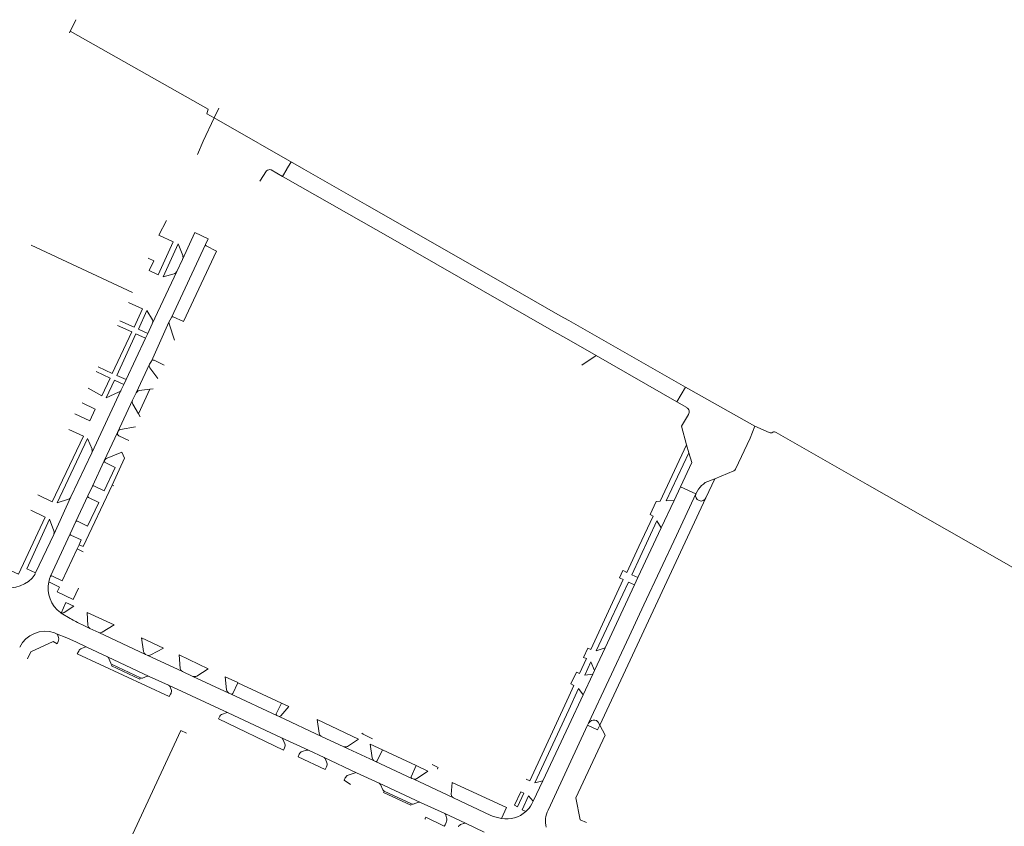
# Model space of a CAD drawing. Extents: x 145000 to 155000, y 457500 to 470000.
# Tile 460 of 548: x 152789 to 153167, y 464747 to 465057. Entities that reach past the tile are written whole.
import ezdxf

# ---------------------------------------------------------------- set-up
doc = ezdxf.new("R2010")
doc.units = 0
doc.header["$LTSCALE"] = 0.2
doc.header["$MEASUREMENT"] = 0
doc.layers.add('kant verharding', color=252, linetype='Continuous', lineweight=0)

msp = doc.modelspace()

# ---------------------------------------------------------------- linework, layer by layer
at = {"layer": 'kant verharding', "lineweight": 0}
for p, q in [((152863.76, 465019.72), (152865.49, 465023.39)), ((152898.27, 465000), (152863.76, 465019.72)), ((152891.61, 464999.88), (152893.35, 465002.81)), ((152881.29, 464995.39), (152883.89, 464999.28)), ((152885.68, 464999.66), (152890.03, 464997.19)), ((152890.03, 464997.19), (152891.69, 465000)), ((152891.61, 464999.88), (152891.69, 465000)), ((152890.03, 464997.19), (152891.16, 464996.55)), ((152842.54, 464974.53), (152845.42, 464980.29)), ((152851.63, 464965.27), (152856.39, 464975.62)), ((152856.39, 464975.62), (152861.5, 464973.14)), ((152848.05, 464972.04), (152842.29, 464959.41)), ((152848.05, 464972.04), (152842.54, 464974.53)), ((152861.5, 464973.14), (152860.47, 464970.98)), ((152832.38, 464952.52), (152793.39, 464970.71)), ((152849.98, 464971.23), (152844.13, 464958.58)), ((152847.42, 464943.01), (152860.47, 464970.98)), ((152851.66, 464966.74), (152849.98, 464971.23)), ((152860.64, 464970.45), (152864.61, 464968.5)), ((152849.39, 464960.63), (152851.63, 464965.27)), ((152839.98, 464940.54), (152849.39, 464960.63)), ((152848.4, 464959.76), (152844.13, 464958.58)), ((152836.19, 464946.3), (152830.8, 464948.74)), ((152840.07, 464942.03), (152837.94, 464945.68)), ((152839.65, 464926.22), (152846.37, 464941.14)), ((152847.42, 464943.01), (152846.37, 464941.14)), ((152996.77, 464943.6), (153000, 464941.75)), ((153000, 464941.75), (153044.82, 464916.21)), ((152839.98, 464940.54), (152838.26, 464936.86)), ((152846.47, 464940.5), (152848.5, 464934.18)), ((152993.38, 464938.14), (153000, 464934.35)), ((152837.4, 464935.03), (152829.98, 464919.1)), ((152837.4, 464935.03), (152838.26, 464936.86)), ((153000, 464934.35), (153010.52, 464928.33)), ((152839.65, 464926.22), (152838.92, 464925.01)), ((152844.54, 464924.64), (152840.67, 464926.51)), ((153005.07, 464924.64), (153010.52, 464928.33)), ((153010.52, 464928.33), (153041.55, 464910.53)), ((152833.82, 464913.97), (152838.92, 464925.01)), ((152839.01, 464923.58), (152842.15, 464919.5)), ((152829.07, 464917.22), (152829.98, 464919.1)), ((152820.54, 464912.89), (152815.36, 464915.76)), ((152816.73, 464890.92), (152828.05, 464915.11)), ((152829.07, 464917.22), (152828.05, 464915.11)), ((152834.64, 464905.99), (152839.08, 464915.37)), ((152839.08, 464915.37), (152834.88, 464914.89)), ((152840.31, 464915.53), (152839.08, 464915.37)), ((153044.82, 464916.21), (153041.55, 464910.53)), ((153044.82, 464916.21), (153071.55, 464901.19)), ((152827.05, 464914.21), (152822.21, 464912.1)), ((152826.64, 464898.8), (152832.41, 464911.18)), ((152833.82, 464913.97), (152832.41, 464911.18)), ((152813.06, 464910.12), (152818.08, 464907.79)), ((152818.08, 464907.79), (152816.01, 464903.25)), ((152832.51, 464909.69), (152834.64, 464905.99)), ((153041.55, 464910.53), (153045.41, 464908.31)), ((152816.01, 464903.25), (152810.17, 464905.95)), ((152834.64, 464905.99), (152835.31, 464904.78)), ((152807.85, 464899.88), (152813.49, 464897.38)), ((152833.51, 464900.9), (152827.75, 464899.92)), ((153077, 464898.8), (153071.55, 464901.19)), ((152813.49, 464897.38), (152801.55, 464872.18)), ((152815.03, 464896.42), (152803.42, 464871.71)), ((152816.82, 464892.39), (152815.03, 464896.42)), ((152821.51, 464887.86), (152826.64, 464898.8)), ((152827.16, 464897.47), (152831.02, 464895.71)), ((153045.31, 464894.03), (153035.13, 464872.32)), ((153045.31, 464894.03), (153046.21, 464890.96)), ((152816.73, 464890.92), (152808.73, 464873.98)), ((153037.49, 464872.45), (153046.21, 464890.96)), ((152816.95, 464878.09), (152821.51, 464887.86)), ((153056.11, 464880.97), (153052.49, 464879.49)), ((153063.45, 464883.97), (153056.11, 464880.97)), ((152816.95, 464878.09), (152815.21, 464874.36)), ((153042.96, 464877.94), (153040.47, 464872.61)), ((153048.81, 464875.14), (153042.96, 464877.94)), ((153049.92, 464876.99), (153048.81, 464875.14)), ((152801.55, 464872.18), (152795.98, 464874.85)), ((152802.11, 464859.57), (152808.73, 464873.98)), ((152807.76, 464873.08), (152803.42, 464871.71)), ((152810.61, 464864.57), (152815.21, 464874.36)), ((153033.64, 464872.25), (153031.28, 464867.19)), ((153033.64, 464872.25), (153035.13, 464872.32)), ((153040.47, 464872.61), (153035.54, 464862.08)), ((153037.49, 464872.45), (153040.47, 464872.61)), ((152793.27, 464868.92), (152798.81, 464866.28)), ((152802.17, 464860.94), (152800.53, 464865.5)), ((153031.28, 464867.19), (153032.44, 464866.61)), ((152810.61, 464864.57), (152808.46, 464859.86)), ((153035.54, 464862.08), (153026.58, 464843.03)), ((153035.54, 464862.08), (153033.86, 464864.81)), ((152802.11, 464859.57), (152795.15, 464844.78)), ((152800.85, 464843.49), (152808.46, 464859.86)), ((152811.06, 464854.01), (152811.82, 464855.58)), ((152813.42, 464852.92), (152811.06, 464854.01)), ((152795.15, 464844.78), (152794.91, 464844.32)), ((152800.49, 464842.52), (152800.85, 464843.49)), ((153026.58, 464843.03), (153025.27, 464840.23)), ((153025.27, 464840.23), (153014.01, 464815.98)), ((152809.61, 464834.55), (152811.62, 464838.89)), ((152806.17, 464829.57), (152809.81, 464832.02)), ((152804.67, 464829.57), (152804.98, 464829.37)), ((152804.98, 464829.37), (152808.43, 464827.28)), ((152814.95, 464829.59), (152825.27, 464824.84)), ((152815.25, 464824.65), (152814.95, 464829.59)), ((152812.88, 464824.96), (152816.04, 464823.46)), ((152820.75, 464821.99), (152825.27, 464824.84)), ((152803.21, 464821.43), (152802.4, 464821.82)), ((152819.47, 464821.9), (152816.04, 464823.46)), ((152819.47, 464821.9), (152837.4, 464813.5)), ((152803.41, 464817.51), (152803.81, 464818.44)), ((152814.88, 464816.27), (152810.85, 464818.13)), ((152814.1, 464816.28), (152812.82, 464815.76)), ((152822.81, 464812.56), (152814.88, 464816.27)), ((152835.88, 464819.87), (152844.33, 464815.92)), ((152836.57, 464814.65), (152835.88, 464819.87)), ((152811.72, 464814.73), (152811.17, 464813.71)), ((152811.17, 464813.71), (152846.51, 464797.32)), ((152822.81, 464812.56), (152838.82, 464805.04)), ((152838.03, 464813.23), (152837.4, 464813.5)), ((152838.03, 464813.23), (152851.54, 464806.91)), ((152839.4, 464813.27), (152844.33, 464815.92)), ((152850.68, 464808.1), (152850.27, 464813.26)), ((152850.27, 464813.26), (152861.43, 464807.96)), ((153007.34, 464815.92), (153005.65, 464812.36)), ((153008.47, 464815.43), (153007.34, 464815.92)), ((153014.01, 464815.98), (153009.96, 464807.36)), ((153010.59, 464814.85), (153014.01, 464815.98)), ((152824.01, 464810.14), (152823.33, 464811.97)), ((152824.56, 464809.57), (152835.43, 464804.45)), ((153006.81, 464811.87), (153004.11, 464806.1)), ((153005.65, 464812.36), (153006.81, 464811.87)), ((153006.14, 464805.47), (153008.55, 464810.61)), ((153008.55, 464810.61), (153009.96, 464807.36)), ((152836.19, 464804.4), (152838.06, 464805.09)), ((152846.24, 464801.64), (152838.82, 464805.04)), ((152855.6, 464805.04), (152851.54, 464806.91)), ((152855.6, 464805.04), (152869.43, 464798.59)), ((152861.43, 464807.96), (152857.11, 464805.11)), ((153002.94, 464806.62), (153000.76, 464802.17)), ((153004.11, 464806.1), (153002.94, 464806.62)), ((153009.26, 464805.87), (153005.51, 464797.89)), ((153009.26, 464805.87), (153006.14, 464805.47)), ((153009.96, 464807.36), (153009.26, 464805.87)), ((152846.24, 464801.64), (152869.1, 464791.01)), ((152868.54, 464799.81), (152868.04, 464804.89)), ((152872.85, 464802.54), (152870.97, 464798.43)), ((152889.62, 464794.71), (152872.85, 464802.54)), ((153000, 464797.3), (153001.98, 464801.59)), ((153001.98, 464801.59), (153000.76, 464802.17)), ((152846.51, 464797.32), (152847.02, 464798.21)), ((152847.32, 464799.63), (152846.81, 464801.04)), ((152870.34, 464798.18), (152869.43, 464798.59)), ((152870.34, 464798.18), (152887.81, 464789.98)), ((153000, 464792.21), (153003.8, 464800.44)), ((153005.51, 464797.89), (153000, 464786.22)), ((153003.8, 464800.44), (153005.51, 464797.89)), ((152887.55, 464790.67), (152889.62, 464794.71)), ((152889.62, 464794.71), (152892.46, 464793.44)), ((152985.05, 464764.9), (153000, 464797.3)), ((152868.32, 464791.04), (152866.91, 464790.5)), ((152889.6, 464781.48), (152869.1, 464791.01)), ((152888.7, 464789.61), (152887.81, 464789.98)), ((152892.46, 464793.44), (152889.41, 464789.94)), ((152986.99, 464764.19), (153000, 464792.21)), ((152865.81, 464789.47), (152865.42, 464788.67)), ((152865.42, 464788.67), (152890.38, 464776.73)), ((152888.7, 464789.61), (152904.97, 464782)), ((152919.25, 464780.96), (152903.36, 464788.45)), ((152903.36, 464788.45), (152904.1, 464783.22)), ((153000, 464786.22), (152990, 464764.84)), ((153007.23, 464786.34), (153000, 464770.8)), ((153007.58, 464787.09), (153007.23, 464786.34)), ((153007.23, 464786.34), (153011.1, 464784.53)), ((153011.1, 464784.53), (153011.94, 464786.34)), ((152801.52, 464678.26), (152850.96, 464784.24)), ((152850.96, 464784.24), (152853.14, 464783.23)), ((152920.55, 464783.16), (152921.04, 464782.79)), ((152924.66, 464781.09), (152921.04, 464782.79)), ((152900, 464776.66), (152889.6, 464781.48)), ((152890.87, 464779.11), (152890.17, 464780.95)), ((152913.55, 464778.02), (152904.97, 464782)), ((152915.05, 464778.09), (152919.25, 464780.96)), ((152923.64, 464779), (152928.41, 464776.84)), ((152923.64, 464779), (152924.47, 464773.7)), ((152890.38, 464776.73), (152890.83, 464777.59)), ((152896.45, 464775.15), (152895.99, 464774.1)), ((152899.19, 464776.71), (152897.57, 464776.18)), ((152906.01, 464773.84), (152900, 464776.66)), ((152913.55, 464778.02), (152925.23, 464772.54)), ((152928.41, 464776.84), (152926.42, 464772.54)), ((152928.41, 464776.84), (152941.36, 464770.73)), ((152895.99, 464774.1), (152906.47, 464769.25)), ((152906.01, 464773.84), (152918.49, 464768.03)), ((152907.1, 464771.77), (152906.55, 464773.29)), ((152925.75, 464772.3), (152925.23, 464772.54)), ((152939.68, 464765.85), (152925.75, 464772.3)), ((152906.47, 464769.25), (152906.95, 464770.26)), ((152917.93, 464767.98), (152915.21, 464767.07)), ((152927.21, 464763.96), (152918.49, 464768.03)), ((152941.36, 464770.73), (152939.45, 464766.5)), ((152945.89, 464768.62), (152941.36, 464770.73)), ((152941.56, 464765.73), (152945.89, 464768.62)), ((153000, 464770.8), (152992.97, 464755.49)), ((152914.1, 464766.04), (152913.71, 464765.12)), ((152913.71, 464765.12), (152916.13, 464763.47)), ((152943.1, 464756.59), (152927.21, 464763.96)), ((152928.57, 464761.49), (152927.61, 464763.53)), ((152939.68, 464765.85), (152940.17, 464765.62)), ((152940.17, 464765.62), (152955.7, 464758.4)), ((152955.2, 464764.31), (152954.86, 464759.63)), ((152983.65, 464765.54), (152985.05, 464764.9)), ((152990, 464764.84), (152986.38, 464757.12)), ((152986.99, 464764.19), (152990, 464764.84)), ((152929.08, 464760.94), (152939.54, 464756.02)), ((152942.23, 464756.69), (152940.25, 464755.98)), ((152952.34, 464752.3), (152943.1, 464756.59)), ((152970.09, 464751.62), (152955.7, 464758.4)), ((152984.57, 464759.18), (152986.38, 464757.12)), ((152985.84, 464756.03), (152986.38, 464757.12)), ((152952.34, 464752.3), (152960.37, 464748.57)), ((152992.97, 464755.49), (152992.05, 464753.62)), ((152953.09, 464750.72), (152952.8, 464751.66)), ((152959.63, 464748.56), (152958.76, 464748.3)), ((152967.54, 464745.13), (152960.37, 464748.57)), ((153006.82, 464748.84), (153004.42, 464749.97))]:
    msp.add_line(p, q, dxfattribs=at)
at = {"layer": 'kant verharding', "lineweight": 0, "flags": 128}
for points in [[(152808.12, 465052.31), (152808.41, 465052.93), (152809.65, 465055.44), (152810.59, 465057.4)], [(152808.41, 465052.93), (152861.39, 465023.06), (152860.95, 465021.23), (152863.76, 465019.72)], [(152863.76, 465019.72), (152859.51, 465010.73), (152857.32, 465005.53)], [(152898.27, 465000), (152922.4, 464986.09), (152971.03, 464958.38), (152996.77, 464943.6)], [(152891.16, 464996.55), (152931.48, 464973.59), (152993.38, 464938.14)], [(152864.61, 464968.5), (152851.91, 464941.43), (152847.96, 464943.22)], [(152842.29, 464959.41), (152838.76, 464960.98), (152840.53, 464964.69), (152838.43, 464965.72)], [(152827.49, 464941.66), (152833.02, 464939.23), (152836.19, 464946.3)], [(152838.26, 464936.86), (152834.63, 464938.52), (152837.94, 464945.68)], [(152819.2, 464923.96), (152824.59, 464921.44), (152832.11, 464937.45), (152826.63, 464939.83)], [(152829.98, 464919.1), (152826.3, 464920.68), (152833.69, 464936.67), (152837.4, 464935.03)], [(152820.54, 464912.89), (152823.78, 464919.7), (152818.38, 464922.2)], [(152822.21, 464912.1), (152825.44, 464918.91), (152829.07, 464917.22)], [(153046, 464905.73), (153043.28, 464901.23), (153045.31, 464894.03)], [(153071.55, 464901.19), (153069.78, 464896.53), (153064.13, 464884.67)], [(153079.7, 464898.78), (153114.68, 464878.81), (153137.01, 464866.12), (153162.8, 464851.39), (153180.04, 464841.47), (153201.59, 464829.02), (153212.35, 464822.83)], [(152829.31, 464888.93), (152828.34, 464891.19), (152822.64, 464888.95)], [(152829.31, 464888.93), (152824.53, 464878.58), (152825.23, 464878.26)], [(153046.21, 464890.96), (153047.29, 464887.17), (153042.96, 464877.94)], [(152821.68, 464887.35), (152825.73, 464885.36), (152821.48, 464876.3), (152817.47, 464878.26)], [(153011.94, 464786.34), (153025.35, 464815.12), (153052.72, 464873.65), (153056.11, 464880.97)], [(152811.82, 464855.58), (152813.45, 464854.89), (152824.53, 464878.58)], [(152815.45, 464873.75), (152819.39, 464871.86), (152815.13, 464862.73), (152811.18, 464864.63)], [(153048.81, 464875.14), (153041.45, 464859.2), (153028.92, 464832.59), (153023.24, 464820.37), (153007.58, 464787.09)], [(152778.01, 464849.04), (152788.52, 464844.32), (152798.81, 464866.28)], [(152800.53, 464865.5), (152791.71, 464846.36), (152795.15, 464844.78)], [(153032.44, 464866.61), (153026.94, 464854.98), (153022.28, 464844.99), (153021.14, 464845.55)], [(153033.86, 464864.81), (153024.19, 464844.12), (153026.58, 464843.03)], [(152808.63, 464859.32), (152812.69, 464857.45), (152811.82, 464855.58)], [(152811.06, 464854.01), (152805.29, 464841.74), (152801.34, 464843.67)], [(153021.14, 464845.55), (153020.84, 464845.69), (153019.53, 464842.88), (153019.83, 464842.75)], [(152800.26, 464841.34), (152804.29, 464839.36), (152803.49, 464837.47), (152809.61, 464834.55)], [(153019.83, 464842.75), (153020.94, 464842.24), (153016.02, 464831.78), (153008.47, 464815.43)], [(153025.27, 464840.23), (153022.91, 464841.28), (153016.42, 464827.44), (153010.59, 464814.85)], [(152804.98, 464829.37), (152806.82, 464833.42), (152809.81, 464832.02)], [(152803.21, 464821.43), (152807.2, 464819.81), (152810.85, 464818.13)], [(152803.67, 464820.9), (152803.98, 464819.92), (152804.01, 464819.42)], [(152803.41, 464817.51), (152801.93, 464818.41), (152793.25, 464814.51), (152791.98, 464811.8)], [(152835.43, 464804.45), (152835.18, 464803.99), (152824.32, 464809.04), (152824.56, 464809.57)], [(152868.04, 464804.89), (152872.88, 464802.68), (152872.85, 464802.54)], [(153011.94, 464786.34), (153014.06, 464782.4), (153002.67, 464758.34), (153004.42, 464749.97)], [(153007.58, 464787.09), (153008.14, 464787.61), (153008.74, 464788.05), (153009.38, 464788.21), (153010.03, 464788.2), (153010.64, 464788.07), (153010.97, 464787.85), (153011.35, 464787.45), (153011.94, 464786.34)], [(152947.5, 464771.12), (152949.79, 464770.02), (152949.56, 464769.55), (152949.5, 464769.52)], [(152974.14, 464750.4), (152976.1, 464754.6), (152955.2, 464764.31)], [(152929.08, 464760.94), (152928.8, 464760.37), (152939.31, 464755.5), (152939.54, 464756.02)], [(152979.19, 464755.49), (152981.57, 464760.73), (152982.76, 464760.19)], [(152979.19, 464755.49), (152980.29, 464754.97), (152982.76, 464760.19)], [(152984.57, 464759.18), (152982.08, 464753.82), (152983.55, 464753.1)], [(152952.26, 464747.59), (152952.17, 464747.48), (152945.15, 464750.92), (152944.86, 464750.29), (152944.73, 464750.2)], [(152952.26, 464747.59), (152952.46, 464748.03), (152952.86, 464748.91)]]:
    msp.add_lwpolyline(points, dxfattribs=at)
at = {"layer": 'kant verharding', "lineweight": 0}
for centre, radius, start, end in [((152885.08, 464998.09), 1.68, 69.1675, 134.9169), ((152860.89, 464970.83), 0.45, 159.2333, 236.1468), ((152850.13, 464966.03), 1.68, 332.7775, 24.7352), ((152847.6, 464961.66), 2.06, 292.8341, 330.1589), ((152838.15, 464941.4), 2.02, 335.0079, 18.2231), ((152842.49, 464940.22), 3.99, 4.0526, 13.359), ((152847.76, 464942.95), 0.335, 52.8636, 170.5906), ((152840.35, 464925.69), 0.875, 68.7926, 143.395), ((152840.46, 464924.39), 1.66, 158.0653, 209.2069), ((152826.43, 464915.9), 1.8, 290.0369, 334.064), ((152835.19, 464913.47), 1.45, 102.2483, 160.0465), ((152833.54, 464910.51), 1.31, 149.2983, 218.4731), ((153044.43, 464906.72), 1.86, 327.6034, 58.214), ((152828.23, 464898.34), 1.65, 106.9839, 163.6868), ((152827.66, 464898.43), 1.08, 159.8605, 242.2491), ((153077.65, 464899.82), 1.21, 237.5353, 309.4767), ((153078.97, 464897.73), 1.28, 55.1837, 115.3483), ((152815.15, 464891.75), 1.78, 332.105, 21.0665), ((152823.45, 464886.97), 2.14, 112.3902, 155.4421), ((152821.82, 464887.68), 0.361, 150.4951, 247.6457), ((153062.88, 464885.21), 1.37, 294.8653, 336.7112), ((152817.34, 464877.77), 0.506, 74.447, 140.7185), ((153057.12, 464872.17), 8.66, 122.3112, 146.1484), ((152807.29, 464874.55), 1.54, 287.7398, 338.5215), ((152815.7, 464874.2), 0.524, 162.0382, 240.4718), ((153050.82, 464874.53), 2.1, 163.2608, 335.1107), ((152810.93, 464864.27), 0.441, 55.7999, 135.9224), ((152799.09, 464860.4), 3.13, 344.5807, 10.0023), ((152808.76, 464859.66), 0.363, 146.4079, 248.4699), ((152785.43, 464850.34), 11.23, 252.4095, 327.5882), ((152801.2, 464843.29), 0.402, 70.2502, 150.9392), ((152811.56, 464838.86), 11.57, 167.5867, 233.408), ((152789.65, 464843.98), 10.93, 346.0706, 352.3429), ((152805.13, 464832.09), 2.73, 266.8714, 292.5198), ((152838.74, 464879.99), 60.81, 240.0986, 244.8327), ((152816.71, 464824.76), 1.47, 184.563, 242.7949), ((152798.94, 464811.25), 11.13, 71.8743, 153.0238), ((152802.54, 464820.39), 1.24, 24.2861, 57.6157), ((152820.02, 464823.35), 1.55, 249.2587, 298.2447), ((152801.95, 464819.33), 2.06, 334.353, 2.4886), ((152814.48, 464815.31), 1.05, 66.988, 110.8086), ((152813.43, 464814), 1.86, 109.2253, 157.1347), ((152822.44, 464811.7), 0.935, 16.6788, 66.6485), ((152838.07, 464814.85), 1.51, 187.8535, 243.7382), ((152838.67, 464814.76), 1.66, 247.2719, 296.0754), ((152824.86, 464810.41), 0.896, 197.5856, 249.9549), ((152838.38, 464804.09), 1.05, 65.1539, 107.4292), ((152852.17, 464808.27), 1.5, 186.4239, 245.3109), ((152856.27, 464806.96), 2.03, 250.7791, 294.5258), ((152835.86, 464805.2), 0.869, 240.336, 292.1062), ((152845.83, 464800.68), 1.04, 20.2971, 66.5261), ((152845.08, 464799.37), 2.25, 329.0221, 6.6893), ((152870.29, 464800.15), 1.78, 191.1094, 241.2636), ((152870.53, 464798.63), 0.488, 247.8292, 335.9304), ((152867.62, 464788.65), 1.99, 111.1392, 155.7993), ((152868.67, 464790.16), 0.957, 63.6214, 111.9959), ((152888.09, 464790.47), 0.572, 160.3104, 240.1625), ((152888.5, 464791), 1.4, 278.1636, 310.4325), ((152905.8, 464783.52), 1.73, 189.9595, 241.3201), ((152888.75, 464779.98), 1.72, 34.22, 60.444), ((152889.39, 464778.39), 1.64, 331.1669, 26.0295), ((152898.37, 464774.2), 2.14, 111.8227, 153.6723), ((152899.52, 464775.21), 1.54, 71.5134, 102.2984), ((152914.17, 464780.9), 2.95, 257.9302, 287.3549), ((152905.36, 464772.64), 1.36, 28.7567, 61.4543), ((152905.44, 464771.16), 1.76, 329.1096, 20.2351), ((152926.21, 464774), 1.76, 189.7951, 236.1175), ((152925.95, 464772.81), 0.547, 249.347, 330.1778), ((152918.27, 464767.3), 0.765, 72.5789, 115.9388), ((152916, 464765.11), 2.11, 111.9775, 153.9508), ((152926.75, 464763.13), 0.951, 25.1632, 60.8006), ((152939.89, 464766.29), 0.484, 153.2098, 245.2226), ((152940.75, 464767.07), 1.56, 248.1768, 300.9875), ((152929.56, 464761.91), 1.08, 202.8799, 243.4527), ((152956.28, 464759.69), 1.42, 182.6448, 246.0992), ((152939.95, 464757.07), 1.12, 248.4398, 285.4502), ((152942.51, 464755.34), 1.38, 64.8314, 101.9848), ((152976.65, 464760.87), 10.39, 311.6081, 332.2091), ((152951.83, 464751.45), 0.996, 12.5596, 59.1746), ((152976.06, 464761.42), 11.19, 260.1231, 311.9976), ((153000.58, 464749.37), 9.53, 153.5549, 194.123), ((152950.79, 464750.09), 2.38, 330.3174, 15.3235), ((152959.8, 464745.96), 2.56, 114.011, 149.4212), ((152960.01, 464747.29), 1.33, 74.3916, 106.6924), ((152978.31, 464771.53), 21.54, 247.5644, 258.8506)]:
    msp.add_arc(centre, radius, start, end, dxfattribs=at)

doc.saveas('drawing.dxf')
